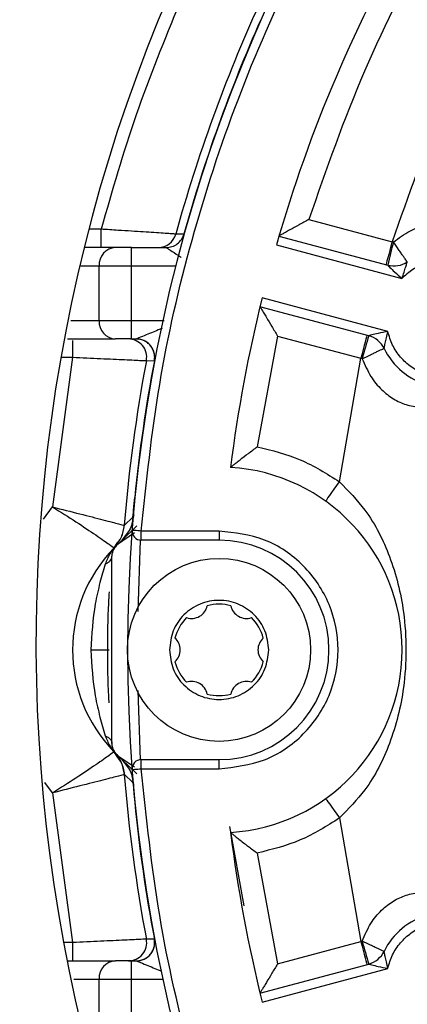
# Model space of a CAD drawing. Header units: inches. Extents: x 170 to 288, y 234 to 248.
# Tile 460 of 480: x 260.1593 to 260.1871, y 244.6705 to 244.7412. Entities that reach past the tile are written whole.
import ezdxf

# ---------------------------------------------------------------- set-up
doc = ezdxf.new("R2010")
doc.units = ezdxf.units.IN
doc.header["$LTSCALE"] = 0.25
doc.header["$MEASUREMENT"] = 0
doc.layers.add('ANNOTATIONS', color=1, linetype='Continuous')
doc.layers.add('STANDARD Z GUIDE MOTOR RH', color=7, linetype='Continuous')
doc.styles.add('ARIAL', font='arial.ttf', dxfattribs={"height": 0.09375})
doc.dimstyles.new('STANDARD$0', dxfattribs={"dimtxt": 0.09375, "dimasz": 0.09375, "dimexe": 0.03125, "dimexo": 0.046875, "dimgap": 0.09, "dimtad": 0, "dimtih": 1, "dimtoh": 1, "dimdec": 4, "dimzin": 0, "dimdsep": 46, "dimtxsty": 'ARIAL', "dimcen": 0.09, "dimadec": 0, "dimazin": 0, "dimtfac": 1, "dimtdec": 4, "dimtofl": 0, "dimtmove": 0, "dimatfit": 1, "dimfxl": 1, "dimtolj": 1, "dimtzin": 0, "dimarcsym": 0})

# ---------------------------------------------------------------- blocks, each defined once
blk = doc.blocks.new('*D45')
at = {"layer": 'ANNOTATIONS', "color": 0, "lineweight": -2, "transparency": 16777216}
for p, q in [((260.782945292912, 245.2238306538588), (261.3812151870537, 245.2238306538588)), ((261.3499651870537, 245.1300806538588), (261.3499651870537, 244.8380630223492)), ((261.3499651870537, 244.2690339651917), (261.3499651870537, 244.5610515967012)), ((259.6662786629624, 244.1752839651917), (261.3812151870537, 244.1752839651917))]:
    blk.add_line(p, q, dxfattribs=at)
at = {"layer": 'ANNOTATIONS', "color": 0, "transparency": 16777216}
for points in [[(261.3343401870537, 245.1300806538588), (261.3655901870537, 245.1300806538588), (261.3499651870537, 245.2238306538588)], [(261.3343401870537, 244.2690339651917), (261.3655901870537, 244.2690339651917), (261.3499651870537, 244.1752839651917)]]:
    blk.add_solid(points, dxfattribs=at)
at = {"layer": 'defpoints', "color": 0, "transparency": 16777216}
for p in [(260.736070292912, 245.2238306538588), (261.3499651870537, 245.2238306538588), (259.6194036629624, 244.1752839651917)]:
    blk.add_point(p, dxfattribs=at)
at = {"layer": 'ANNOTATIONS', "color": 0, "transparency": 16777216, "insert": (261.3499651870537, 244.6995573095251), "char_height": 0.09375, "attachment_point": 5, "style": 'ARIAL'}
blk.add_mtext('\\A1;HEADROOM', dxfattribs=at)

msp = doc.modelspace()

# ---------------------------------------------------------------- linework, layer by layer
at = {"layer": 'STANDARD Z GUIDE MOTOR RH'}
for p, q in [((260.1800256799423, 244.7268413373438), (260.1859928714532, 244.7252424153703)), ((260.1651429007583, 244.7261343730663), (260.1642552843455, 244.7261343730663)), ((260.1651429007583, 244.7248220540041), (260.1651429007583, 244.7261343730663)), ((260.1710692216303, 244.7257835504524), (260.1704861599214, 244.7257852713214)), ((260.1778801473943, 244.7256499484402), (260.1856789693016, 244.7235602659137)), ((260.1860945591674, 244.7252164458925), (260.1859928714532, 244.7252424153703)), ((260.1661578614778, 244.7248220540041), (260.1639749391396, 244.7248220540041)), ((260.1673276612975, 244.7182603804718), (260.1673276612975, 244.7248220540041)), ((260.1673276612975, 244.7248220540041), (260.1698048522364, 244.7248220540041)), ((260.1776964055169, 244.7250198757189), (260.1867000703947, 244.7226073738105)), ((260.1636866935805, 244.7235097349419), (260.1649881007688, 244.7235097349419)), ((260.1649881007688, 244.7235096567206), (260.1673276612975, 244.7235096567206)), ((260.1649881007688, 244.719572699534), (260.1649881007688, 244.7235096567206)), ((260.1673276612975, 244.7235096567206), (260.1704880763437, 244.7235096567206)), ((260.1856810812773, 244.718804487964), (260.1766774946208, 244.7212170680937)), ((260.1843203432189, 244.7184898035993), (260.1765215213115, 244.7205794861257)), ((260.1649881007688, 244.719572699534), (260.1629680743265, 244.719572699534)), ((260.1673276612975, 244.719572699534), (260.1649881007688, 244.719572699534)), ((260.1696533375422, 244.719572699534), (260.1673276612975, 244.719572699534)), ((260.1627301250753, 244.7182603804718), (260.1661578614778, 244.7182603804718)), ((260.1630891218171, 244.7181487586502), (260.1630891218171, 244.7169479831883)), ((260.1673276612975, 244.7182603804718), (260.1676647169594, 244.7182603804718)), ((260.1676647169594, 244.7182603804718), (260.1677868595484, 244.7182546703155)), ((260.1777839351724, 244.71847501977), (260.1763312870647, 244.7105247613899)), ((260.1777839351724, 244.71847501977), (260.1837511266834, 244.7168760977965)), ((260.1630891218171, 244.7169479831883), (260.1616451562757, 244.7062111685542)), ((260.1622578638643, 244.7169479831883), (260.1630891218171, 244.7169479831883)), ((260.1683818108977, 244.7167051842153), (260.1689539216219, 244.7167039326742)), ((260.1822215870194, 244.7080104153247), (260.1837511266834, 244.7168760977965)), ((260.183852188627, 244.7168477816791), (260.1837511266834, 244.7168760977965)), ((260.1674850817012, 244.7062466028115), (260.1675459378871, 244.7068974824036)), ((260.1610089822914, 244.7053217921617), (260.1616451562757, 244.7062111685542)), ((260.1668023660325, 244.7048935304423), (260.1674200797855, 244.7054745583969)), ((260.1674200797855, 244.7054745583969), (260.1673787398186, 244.7052223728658)), ((260.16748085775, 244.7055873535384), (260.1674200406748, 244.7054744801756)), ((260.1665969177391, 244.7037796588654), (260.1676961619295, 244.7048534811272)), ((260.1675225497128, 244.7043406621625), (260.1663177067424, 244.7035209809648)), ((260.1671557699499, 244.7045108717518), (260.1665969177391, 244.7037796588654)), ((260.1680148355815, 244.7038246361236), (260.1680148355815, 244.7044808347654)), ((260.1735917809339, 244.7044808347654), (260.1680148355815, 244.7044808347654)), ((260.1735917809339, 244.7044808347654), (260.1735917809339, 244.7038246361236)), ((260.1660596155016, 244.7032643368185), (260.1663496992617, 244.7036164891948)), ((260.1660664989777, 244.7032724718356), (260.1660675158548, 244.7032723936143)), ((260.1660675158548, 244.7032723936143), (260.1663410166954, 244.7036732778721)), ((260.1663495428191, 244.7035426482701), (260.1665969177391, 244.7037796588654)), ((260.1677844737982, 244.6987183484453), (260.1679662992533, 244.703826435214)), ((260.1735917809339, 244.7038246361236), (260.1680148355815, 244.7038246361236)), ((260.1659169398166, 244.6892486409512), (260.1659169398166, 244.702652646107)), ((260.1679662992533, 244.6880748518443), (260.1677895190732, 244.6930416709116)), ((260.1663509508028, 244.6882829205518), (260.1660596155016, 244.6886368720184)), ((260.1660664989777, 244.6886288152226), (260.1660675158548, 244.6886288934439)), ((260.1663410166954, 244.6882279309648), (260.1660675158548, 244.6886288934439)), ((260.1663177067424, 244.6883803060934), (260.1675225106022, 244.6875606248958)), ((260.1665968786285, 244.6881216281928), (260.1663495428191, 244.6883586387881)), ((260.1665968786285, 244.6881216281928), (260.1668834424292, 244.6877467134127)), ((260.1676961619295, 244.687047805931), (260.1665968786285, 244.6881216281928)), ((260.1668834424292, 244.6877467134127), (260.1671557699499, 244.6873904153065)), ((260.1680148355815, 244.6874204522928), (260.1680148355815, 244.6880766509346)), ((260.1680148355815, 244.6880766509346), (260.1735917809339, 244.6880766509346)), ((260.1735917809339, 244.6874204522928), (260.1735917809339, 244.6880766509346)), ((260.1674200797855, 244.6864267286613), (260.1668023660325, 244.6870077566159)), ((260.1680148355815, 244.6874204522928), (260.1735917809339, 244.6874204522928)), ((260.1616451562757, 244.685690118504), (260.1611098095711, 244.6864385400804)), ((260.1673782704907, 244.6866800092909), (260.1674200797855, 244.6864267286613)), ((260.1674823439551, 244.6863141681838), (260.1674200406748, 244.6864267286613)), ((260.1616451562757, 244.685690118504), (260.1630891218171, 244.6749532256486)), ((260.1674852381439, 244.685653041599), (260.1675459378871, 244.6850037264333)), ((260.1822215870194, 244.6838908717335), (260.1837511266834, 244.6750251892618)), ((260.1753923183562, 244.67758717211), (260.1743600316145, 244.6832733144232)), ((260.1763312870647, 244.681376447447), (260.1777839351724, 244.6734262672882)), ((260.1689539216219, 244.675197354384), (260.1683818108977, 244.6751961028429)), ((260.1777839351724, 244.6734262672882), (260.1837511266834, 244.6750251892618)), ((260.183852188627, 244.6750535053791), (260.1837511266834, 244.6750251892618)), ((260.1630891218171, 244.6749532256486), (260.1624441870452, 244.6749532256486)), ((260.1630891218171, 244.6749532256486), (260.1630891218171, 244.6736409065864)), ((260.1626949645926, 244.6736409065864), (260.1661578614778, 244.6736409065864)), ((260.1673276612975, 244.6736409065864), (260.1676647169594, 244.6736409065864)), ((260.1673276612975, 244.6670792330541), (260.1673276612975, 244.6736409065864)), ((260.1765215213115, 244.6713217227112), (260.1843203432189, 244.673411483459)), ((260.1766774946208, 244.6706842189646), (260.1856810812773, 244.6730967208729)), ((260.1631863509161, 244.6723285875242), (260.1649881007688, 244.6723285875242)), ((260.1649881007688, 244.6723285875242), (260.1673276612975, 244.6723285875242)), ((260.1649881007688, 244.6683915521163), (260.1649881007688, 244.6723285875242)), ((260.1673276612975, 244.6723285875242), (260.1696157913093, 244.6723285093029))]:
    msp.add_line(p, q, dxfattribs=at)
at = {"layer": 'STANDARD Z GUIDE MOTOR RH', "flags": 128}
for points in [[(260.1859928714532, 244.7252424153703), (260.1859067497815, 244.7249209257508), (260.185823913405, 244.7246117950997), (260.1857475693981, 244.724326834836), (260.1856806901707, 244.7240771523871), (260.185625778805, 244.7238722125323), (260.1855849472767, 244.723719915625), (260.1855598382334, 244.723626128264), (260.1855513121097, 244.7235945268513)], [(260.1841926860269, 244.7185239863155), (260.1841842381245, 244.7184923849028), (260.1841591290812, 244.7183985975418), (260.1841182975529, 244.7182463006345), (260.1840633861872, 244.7180413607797), (260.1839965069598, 244.7177916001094), (260.1839201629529, 244.7175067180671), (260.1838373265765, 244.7171975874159), (260.1837511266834, 244.7168760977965)], [(260.1812287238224, 244.7066230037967), (260.1812478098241, 244.7066496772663), (260.1813042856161, 244.7067286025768), (260.1813960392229, 244.706856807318), (260.1815195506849, 244.7070293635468), (260.1816699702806, 244.7072396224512), (260.1818415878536, 244.707479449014), (260.1820278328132, 244.7077397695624), (260.1822215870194, 244.7080104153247)], [(260.1680148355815, 244.7044808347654), (260.1678872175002, 244.7044906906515), (260.1677644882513, 244.7045001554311), (260.1676513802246, 244.7045088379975), (260.1675522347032, 244.7045165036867), (260.1674708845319, 244.7045227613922), (260.1674104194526, 244.7045274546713), (260.167373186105, 244.7045303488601), (260.1673606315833, 244.7045312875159)], [(260.1673606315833, 244.6873699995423), (260.167373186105, 244.6873709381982), (260.1674104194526, 244.687373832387), (260.1674708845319, 244.6873784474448), (260.1675522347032, 244.6873847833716), (260.1676513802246, 244.6873923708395), (260.1677644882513, 244.6874011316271), (260.1678872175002, 244.6874105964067), (260.1680148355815, 244.6874204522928)], [(260.1812287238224, 244.6852782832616), (260.1812478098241, 244.6852516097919), (260.1813042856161, 244.6851726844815), (260.1813960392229, 244.6850444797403), (260.1815195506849, 244.6848719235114), (260.1816699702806, 244.684661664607), (260.1818415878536, 244.6844217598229), (260.1820278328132, 244.6841615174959), (260.1822215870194, 244.6838908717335)], [(260.1837511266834, 244.6750251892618), (260.1838373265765, 244.6747036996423), (260.1839201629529, 244.6743945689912), (260.1839965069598, 244.6741096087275), (260.1840633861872, 244.6738599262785), (260.1841182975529, 244.6736549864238), (260.1841591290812, 244.6735026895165), (260.1841842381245, 244.6734089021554), (260.1841926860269, 244.6733772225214)]]:
    msp.add_lwpolyline(points, dxfattribs=at)
at = {"layer": 'STANDARD Z GUIDE MOTOR RH'}
msp.add_circle((260.1735917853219, 244.6959506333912), 0.006561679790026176, dxfattribs=at)
for centre, radius, start, end in [((260.2785786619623, 244.6959506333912), 0.1115485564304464, 109.7499227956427, 250.2500886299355), ((260.2785786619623, 244.6959506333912), 0.1049868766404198, 136.0743588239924, 163.9256411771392), ((260.2785786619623, 244.696466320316), 0.1181102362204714, 147.311031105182, 213.2854529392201), ((260.2785786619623, 244.6959506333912), 0.1121342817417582, 155.6229658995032, 164.5699614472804), ((260.2785786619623, 244.6959506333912), 0.111571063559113, 156.0893887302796, 164.4912540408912), ((260.1692212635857, 244.7261341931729), 0.001312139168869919, 270.000807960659, 344.5784729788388), ((260.2118688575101, 244.7178685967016), 0.0268012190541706, 164.0879781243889, 167.7389546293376), ((260.1662334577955, 244.7235771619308), 0.001247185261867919, 93.47503030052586, 183.1027103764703), ((260.1861205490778, 244.7252081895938), 0.001706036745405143, 254.9999999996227, 304.1966134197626), ((260.2785786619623, 244.6959506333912), 0.1049868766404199, 166.0743588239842, 172.8333566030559), ((260.166233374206, 244.7195051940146), 0.0012471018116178, 176.8970675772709, 266.5285843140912), ((260.1670921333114, 244.7169480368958), 0.001312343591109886, 349.3357970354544, 89.99130532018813), ((260.1676644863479, 244.7169480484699), 0.001312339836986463, 349.279645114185, 84.64950410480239), ((260.2098891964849, 244.7103121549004), 0.02684474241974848, 162.264240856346, 165.909144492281), ((260.1838788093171, 244.7168419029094), 0.001706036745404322, 25.80338657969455, 74.9999999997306), ((260.18984531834, 244.7197266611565), 0.004921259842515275, 205.8033865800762, 304.1966134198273), ((260.2785786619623, 244.6959506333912), 0.1121342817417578, 169.3338372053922, 175.4258572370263), ((260.2785786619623, 244.6959506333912), 0.1115710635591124, 169.2797843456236, 174.3693205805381), ((260.1735917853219, 244.6959506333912), 0.01312335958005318, 273.5833216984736, 86.41667830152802), ((260.1680148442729, 244.7044808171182), 0.0006561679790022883, 175.5882742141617, 270), ((260.1735917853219, 244.6959506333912), 0.01049868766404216, 135.9774665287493, 224.0657579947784), ((260.1735917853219, 244.6959506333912), 0.007874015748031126, 270.0000000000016, 90), ((260.1716283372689, 244.6993514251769), 0.001141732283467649, 251.6579296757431, 348.342070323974), ((260.1735917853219, 244.6959506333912), 0.003280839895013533, 75.07006214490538, 104.9299378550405), ((260.1755552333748, 244.6993514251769), 0.001141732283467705, 191.6579296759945, 288.3420703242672), ((260.1735917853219, 244.6959506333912), 0.003280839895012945, 135.0700621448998, 164.9299378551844), ((260.1735917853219, 244.6959506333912), 0.003280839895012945, 15.07006214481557, 44.92993785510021), ((260.1696648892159, 244.6959506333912), 0.001141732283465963, 311.6579296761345, 48.34207032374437), ((260.1775186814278, 244.6959506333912), 0.001141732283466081, 131.6579296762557, 228.3420703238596), ((260.1735917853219, 244.6959506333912), 0.003280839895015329, 195.0700621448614, 224.9299378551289), ((260.1735917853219, 244.6959506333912), 0.003280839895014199, 315.070062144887, 344.9299378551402), ((260.1716283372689, 244.6925498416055), 0.00114173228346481, 11.65792967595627, 108.3420703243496), ((260.1755552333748, 244.6925498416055), 0.001141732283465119, 71.65792967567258, 168.3420703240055), ((260.1735917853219, 244.6959506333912), 0.00328083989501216, 255.0700621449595, 284.9299378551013), ((260.1680148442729, 244.6874204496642), 0.0006561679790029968, 90, 184.4117257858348), ((260.2785786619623, 244.6959506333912), 0.1121342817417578, 184.5741427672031, 190.6661627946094), ((260.2785786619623, 244.6959506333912), 0.1115710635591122, 185.6306796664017, 190.7202156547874), ((260.2785786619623, 244.6959506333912), 0.1049868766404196, 187.1666433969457, 193.9256411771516), ((260.18984531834, 244.6721746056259), 0.004921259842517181, 55.80338658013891, 154.1966134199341), ((260.1670921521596, 244.6749532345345), 0.001312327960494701, 270.0078718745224, 10.66502576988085), ((260.1676645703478, 244.6749531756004), 0.001312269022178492, 270.006401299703, 10.72373926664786), ((260.2098768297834, 244.6815856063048), 0.02683188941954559, 194.0899822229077, 197.7366324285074), ((260.1838788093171, 244.675059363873), 0.00170603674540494, 284.9999999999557, 334.1966134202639), ((260.1662334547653, 244.6723960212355), 0.001247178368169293, 93.47491006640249, 183.0994380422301)]:
    msp.add_arc(centre, radius, start, end, dxfattribs=at)
for points, knots in [([(260.1680148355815, 244.7044808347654), (260.1683841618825, 244.7079987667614), (260.1691230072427, 244.7150364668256), (260.1715034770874, 244.7253964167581), (260.1747914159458, 244.7354923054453), (260.1790468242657, 244.7452255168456), (260.184207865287, 244.7545083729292), (260.1902341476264, 244.7632548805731), (260.197066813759, 244.7713870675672), (260.2046461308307, 244.77882759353), (260.2129002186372, 244.7855144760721), (260.2217607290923, 244.7913648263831), (260.2311168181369, 244.7964104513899), (260.2377055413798, 244.7989912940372), (260.2409990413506, 244.8002813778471)], [0, 0, 0, 0, 0.08332086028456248, 0.1666852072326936, 0.2500002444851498, 0.3333199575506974, 0.4166849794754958, 0.5000003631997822, 0.5833196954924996, 0.666685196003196, 0.7500001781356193, 0.8333199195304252, 0.9166817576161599, 1, 1, 1, 1]), ([(260.2025500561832, 244.765854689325), (260.2000758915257, 244.762987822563), (260.1951275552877, 244.7572540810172), (260.1889797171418, 244.7476806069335), (260.1837627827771, 244.7375696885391), (260.1812713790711, 244.7304174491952), (260.1800256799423, 244.7268413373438)], [0, 0, 0, 0, 0.2499998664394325, 0.5000004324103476, 0.7500007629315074, 1, 1, 1, 1]), ([(260.2069184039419, 244.7614863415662), (260.2046264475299, 244.7588182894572), (260.2000425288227, 244.7534821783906), (260.1943375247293, 244.7445872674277), (260.1894867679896, 244.7351991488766), (260.1871575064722, 244.728561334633), (260.1859928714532, 244.7252424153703)], [0, 0, 0, 0, 0.2500001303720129, 0.500000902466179, 0.7499995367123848, 1, 1, 1, 1]), ([(260.1707649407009, 244.7423717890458), (260.1696789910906, 244.7397171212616), (260.1675070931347, 244.7344077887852), (260.1659309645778, 244.7288921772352), (260.1651429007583, 244.7261343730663)], [0, 0, 0, 0, 0.5000002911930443, 1, 1, 1, 1]), ([(260.1800256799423, 244.7268413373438), (260.1797909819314, 244.7267120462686), (260.1793167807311, 244.7264508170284), (260.1787476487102, 244.726134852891), (260.1783532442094, 244.7259144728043), (260.1781012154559, 244.7257740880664), (260.1779180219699, 244.725670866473), (260.1778924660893, 244.7256567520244), (260.1778801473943, 244.7256499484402)], [0, 0, 0, 0, 0.2442144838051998, 0.4934289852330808, 0.6256197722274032, 0.742378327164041, 0.8758186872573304, 0.9999999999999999, 0.9999999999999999, 0.9999999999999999, 0.9999999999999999]), ([(260.1860945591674, 244.7252164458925), (260.186474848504, 244.725502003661), (260.1871859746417, 244.7260359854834), (260.1883724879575, 244.7264787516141), (260.1894871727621, 244.7266304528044), (260.1905340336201, 244.7265214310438), (260.1914863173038, 244.7261715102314), (260.1922341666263, 244.7256700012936), (260.1927114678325, 244.72518984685), (260.1927912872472, 244.7250929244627), (260.1928294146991, 244.7250466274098)], [0, 0, 0, 0, 0.1297503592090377, 0.2426280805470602, 0.346244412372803, 0.4520735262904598, 0.5714798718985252, 0.7135950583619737, 0.8631925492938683, 1, 1, 1, 1]), ([(260.1704861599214, 244.7257852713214), (260.1704045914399, 244.7257910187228), (260.1702798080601, 244.7257998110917), (260.1696136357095, 244.7258442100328), (260.1687551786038, 244.7259009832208), (260.1676200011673, 244.7259758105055), (260.1662994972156, 244.7260613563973), (260.1655527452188, 244.7261084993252), (260.1651429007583, 244.7261343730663)], [0, 0, 0, 0, 0.2372658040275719, 0.3629689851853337, 0.4929049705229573, 0.727210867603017, 0.850283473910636, 1, 1, 1, 1]), ([(260.1698048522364, 244.7248220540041), (260.1699432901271, 244.7248347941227), (260.1702277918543, 244.7248609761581), (260.1706123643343, 244.7250722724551), (260.1709187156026, 244.7253864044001), (260.1710199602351, 244.7256535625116), (260.1710692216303, 244.7257835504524)], [0, 0, 0, 0, 0.2433192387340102, 0.5000418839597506, 0.7567413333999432, 1, 1, 1, 1]), ([(260.1698055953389, 244.7248218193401), (260.1699439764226, 244.7248346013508), (260.1702283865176, 244.7248608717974), (260.1706129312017, 244.7250720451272), (260.1709192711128, 244.7253861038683), (260.1710206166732, 244.7256531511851), (260.1710699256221, 244.7257830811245)], [0, 0, 0, 0, 0.2432737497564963, 0.4999925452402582, 0.756724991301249, 1, 1, 1, 1]), ([(260.1870793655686, 244.7237971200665), (260.1870651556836, 244.7238143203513), (260.1870432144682, 244.7238408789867), (260.1869223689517, 244.7240117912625), (260.1867963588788, 244.7241922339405), (260.1866395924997, 244.7244192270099), (260.1864096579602, 244.7247536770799), (260.1862189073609, 244.7250338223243), (260.1860945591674, 244.7252164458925)], [0, 0, 0, 0, 0.2344988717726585, 0.3620852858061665, 0.4932606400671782, 0.6254919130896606, 0.7558623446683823, 1, 1, 1, 1]), ([(260.1673276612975, 244.7248220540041), (260.1672069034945, 244.7248220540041), (260.1669657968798, 244.7248220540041), (260.1666340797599, 244.7248220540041), (260.1663463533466, 244.7248220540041), (260.1662207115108, 244.7248220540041), (260.1661578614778, 244.7248220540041)], [0, 0, 0, 0, 0.250432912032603, 0.5000176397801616, 0.749892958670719, 1, 1, 1, 1]), ([(260.1698055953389, 244.7248218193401), (260.1698124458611, 244.7248174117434), (260.169826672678, 244.7248082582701), (260.1699473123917, 244.7247294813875), (260.1702707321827, 244.7245159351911), (260.1706257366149, 244.7242838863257), (260.1708659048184, 244.7241279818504), (260.17087937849, 244.7241192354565)], [0, 0, 0, 0, 0.1133253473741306, 0.2353483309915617, 0.5229472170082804, 0.9732368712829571, 1, 1, 1, 1]), ([(260.1867000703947, 244.7226073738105), (260.1869521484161, 244.72284635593), (260.1874562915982, 244.7233243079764), (260.1884035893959, 244.7237828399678), (260.1894227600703, 244.7240140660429), (260.1904701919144, 244.7239883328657), (260.1914808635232, 244.7237122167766), (260.192390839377, 244.7231983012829), (260.193166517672, 244.7224870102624), (260.1935122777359, 244.7218844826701), (260.1936851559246, 244.7215832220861)], [0, 0, 0, 0, 0.1250024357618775, 0.2499984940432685, 0.3750050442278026, 0.5000042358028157, 0.6249987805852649, 0.7500005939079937, 0.8750016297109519, 1, 1, 1, 1]), ([(260.1867000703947, 244.7226073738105), (260.1867495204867, 244.7227587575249), (260.1868417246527, 244.7230410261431), (260.1869494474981, 244.7233735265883), (260.1870149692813, 244.7235840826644), (260.1870507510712, 244.7237012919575), (260.1870747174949, 244.7237813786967), (260.1870778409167, 244.7237919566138), (260.1870793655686, 244.7237971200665)], [0, 0, 0, 0, 0.3084719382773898, 0.5751738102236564, 0.6935515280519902, 0.802545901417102, 0.9036157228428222, 0.9999999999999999, 0.9999999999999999, 0.9999999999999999, 0.9999999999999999]), ([(260.1856789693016, 244.7235602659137), (260.1856810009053, 244.7235581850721), (260.1856851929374, 244.7235538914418), (260.185731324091, 244.7235059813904), (260.1858772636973, 244.7233556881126), (260.1862123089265, 244.7230284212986), (260.1865192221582, 244.7227634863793), (260.1867000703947, 244.7226073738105)], [0, 0, 0, 0, 0.05970471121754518, 0.1231953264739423, 0.2722919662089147, 0.5711989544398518, 1, 1, 1, 1]), ([(260.1765215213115, 244.7205794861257), (260.1765287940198, 244.7205674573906), (260.1765438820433, 244.7205425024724), (260.1766509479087, 244.7203616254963), (260.176798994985, 244.7201137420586), (260.1770302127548, 244.7197260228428), (260.1773652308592, 244.71916763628), (260.1776453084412, 244.7187043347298), (260.1777839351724, 244.71847501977)], [0, 0, 0, 0, 0.1241807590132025, 0.2576264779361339, 0.3743018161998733, 0.5065561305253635, 0.7557658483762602, 1, 1, 1, 1]), ([(260.1695029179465, 244.7190149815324), (260.1694558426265, 244.7189958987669), (260.1690659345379, 244.7188378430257), (260.1684888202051, 244.7186011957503), (260.1679275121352, 244.7183680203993), (260.1677304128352, 244.7182867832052), (260.1676767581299, 244.7182650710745), (260.1676692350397, 244.7182620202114), (260.1676655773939, 244.7182605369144)], [0, 0, 0, 0, 0.06294371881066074, 0.5213403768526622, 0.8044945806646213, 0.9096229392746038, 0.9560596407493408, 1, 1, 1, 1]), ([(260.1856810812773, 244.718804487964), (260.1854464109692, 244.7187597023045), (260.1850481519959, 244.7186836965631), (260.1845944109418, 244.7185678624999), (260.1843927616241, 244.7185107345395), (260.1843289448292, 244.7184922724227), (260.1843231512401, 244.718490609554), (260.1843203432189, 244.7184898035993)], [0, 0, 0, 0, 0.4287882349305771, 0.7276965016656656, 0.8768096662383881, 0.9402924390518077, 1, 1, 1, 1]), ([(260.1854147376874, 244.7175845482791), (260.1854159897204, 244.7175897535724), (260.1854185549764, 244.717600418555), (260.1854378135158, 244.7176818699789), (260.1854654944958, 244.7178011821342), (260.1855139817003, 244.7180163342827), (260.1855870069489, 244.7183581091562), (260.1856482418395, 244.7186486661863), (260.1856810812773, 244.718804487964)], [0, 0, 0, 0, 0.09637937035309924, 0.1974690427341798, 0.3064443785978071, 0.4248332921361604, 0.69154592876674, 1, 1, 1, 1]), ([(260.1922424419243, 244.7161989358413), (260.1919421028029, 244.7160244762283), (260.1913414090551, 244.7156755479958), (260.1903140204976, 244.7154473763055), (260.1892689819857, 244.7154572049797), (260.1882556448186, 244.7157234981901), (260.18733572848, 244.7162249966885), (260.18656866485, 244.7169347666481), (260.1859775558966, 244.7178055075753), (260.1857799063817, 244.7184714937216), (260.1856810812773, 244.718804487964)], [0, 0, 0, 0, 0.1249957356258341, 0.2499979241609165, 0.3749998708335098, 0.4999982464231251, 0.6250005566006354, 0.7499994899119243, 0.8749993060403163, 1, 1, 1, 1]), ([(260.1673276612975, 244.7182603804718), (260.1672070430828, 244.7182603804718), (260.1669659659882, 244.7182603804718), (260.1666342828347, 244.7182603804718), (260.1663463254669, 244.7182603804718), (260.1662207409, 244.7182603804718), (260.1661578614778, 244.7182603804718)], [0, 0, 0, 0, 0.2501642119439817, 0.4999979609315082, 0.7496520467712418, 1, 1, 1, 1]), ([(260.1689548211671, 244.7167043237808), (260.1689660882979, 244.716791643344), (260.1689894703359, 244.716972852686), (260.1689516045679, 244.7172550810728), (260.1688518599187, 244.7175358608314), (260.1686849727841, 244.717792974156), (260.1684633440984, 244.7180046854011), (260.1682060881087, 244.71815503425), (260.1679358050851, 244.7182445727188), (260.1677534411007, 244.7182553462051), (260.1676655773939, 244.7182605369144)], [0, 0, 0, 0, 0.114389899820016, 0.2373868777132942, 0.3669552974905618, 0.5000211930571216, 0.6330850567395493, 0.762643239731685, 0.8856405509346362, 1, 1, 1, 1]), ([(260.183852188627, 244.7168477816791), (260.1840511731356, 244.7169437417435), (260.1843564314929, 244.7170909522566), (260.1847227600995, 244.7172656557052), (260.1849720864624, 244.7173838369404), (260.1851714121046, 244.7174771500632), (260.1853615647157, 244.717564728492), (260.1853938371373, 244.7175767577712), (260.1854147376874, 244.7175845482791)], [0, 0, 0, 0, 0.244111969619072, 0.3744875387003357, 0.5067348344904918, 0.6379113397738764, 0.7655009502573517, 1, 1, 1, 1]), ([(260.1630891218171, 244.7169479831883), (260.1637770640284, 244.716917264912), (260.1651494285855, 244.7168559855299), (260.1666331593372, 244.7167872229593), (260.16751932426, 244.7167461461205), (260.1681796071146, 244.7167152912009), (260.1683021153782, 244.7167091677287), (260.1683818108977, 244.7167051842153)], [0, 0, 0, 0, 0.251974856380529, 0.5026604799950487, 0.6354789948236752, 0.7628674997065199, 1, 1, 1, 1]), ([(260.183852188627, 244.7168477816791), (260.1840387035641, 244.7164103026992), (260.1843874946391, 244.7155921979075), (260.1851948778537, 244.7146145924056), (260.1860840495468, 244.7139250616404), (260.1870456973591, 244.7134980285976), (260.1880439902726, 244.7133245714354), (260.1889424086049, 244.7133852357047), (260.1895958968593, 244.7135623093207), (260.1897134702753, 244.7136063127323), (260.1897696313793, 244.7136273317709)], [0, 0, 0, 0, 0.1297459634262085, 0.2426306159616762, 0.3466765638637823, 0.452087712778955, 0.5714889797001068, 0.7135993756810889, 0.8631954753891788, 1, 1, 1, 1]), ([(260.1744119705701, 244.7090483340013), (260.1744224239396, 244.7090573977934), (260.1744442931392, 244.7090763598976), (260.1746023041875, 244.7092045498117), (260.1748214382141, 244.7093833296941), (260.1751682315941, 244.7096570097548), (260.1756789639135, 244.7100513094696), (260.1761148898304, 244.7103677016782), (260.1763312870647, 244.7105247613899)], [0, 0, 0, 0, 0.1221743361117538, 0.2555974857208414, 0.3698493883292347, 0.5038268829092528, 0.7536955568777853, 1, 1, 1, 1]), ([(260.1763312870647, 244.7105247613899), (260.1773816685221, 244.7102666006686), (260.1794824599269, 244.7097502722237), (260.1813085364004, 244.7085903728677), (260.1822215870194, 244.7080104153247)], [0, 0, 0, 0, 0.4999932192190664, 1, 1, 1, 1]), ([(260.1822215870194, 244.7080104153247), (260.1828605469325, 244.7073542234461), (260.1844152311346, 244.7057576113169), (260.1859720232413, 244.702575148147), (260.1868260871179, 244.699212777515), (260.1870490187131, 244.6959505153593), (260.1868261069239, 244.6926882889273), (260.185972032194, 244.6893259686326), (260.1844151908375, 244.6861436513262), (260.1828605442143, 244.6845470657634), (260.1822215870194, 244.6838908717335)], [0, 0, 0, 0, 0.09987767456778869, 0.2430171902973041, 0.4004015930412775, 0.5000022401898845, 0.5996085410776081, 0.7569876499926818, 0.9001223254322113, 1, 1, 1, 1]), ([(260.1616451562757, 244.7062111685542), (260.1622248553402, 244.7058495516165), (260.1633843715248, 244.7051262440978), (260.164830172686, 244.7041533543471), (260.1658453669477, 244.7034345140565), (260.1659927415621, 244.7033265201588), (260.1660664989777, 244.7032724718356)], [0, 0, 0, 0, 0.2496297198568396, 0.4993102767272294, 0.7494169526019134, 1, 1, 1, 1]), ([(260.1616451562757, 244.7062111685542), (260.1623165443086, 244.7060414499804), (260.1636561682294, 244.7057028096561), (260.1653493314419, 244.7052690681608), (260.1665411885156, 244.7049609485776), (260.1667150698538, 244.704915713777), (260.1668015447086, 244.7048932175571)], [0, 0, 0, 0, 0.2527649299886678, 0.5043431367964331, 0.7534993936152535, 1, 1, 1, 1]), ([(260.1674200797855, 244.7054745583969), (260.1674378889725, 244.7057017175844), (260.1674575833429, 244.7059529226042), (260.1674826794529, 244.7062209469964), (260.1674850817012, 244.7062466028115)], [0, 0, 0, 0, 0.9042780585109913, 1, 1, 1, 1]), ([(260.1674884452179, 244.7062462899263), (260.1674803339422, 244.7061613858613), (260.1674567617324, 244.7059146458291), (260.1674633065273, 244.7057143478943), (260.1674675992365, 244.7055829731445)], [0, 0, 0, 0, 0.3441033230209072, 1, 1, 1, 1]), ([(260.1660664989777, 244.7032724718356), (260.1662597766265, 244.7035105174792), (260.1666463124, 244.70398658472), (260.1667498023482, 244.7045910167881), (260.1668015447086, 244.7048932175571)], [0, 0, 0, 0, 0.5000252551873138, 1, 1, 1, 1]), ([(260.1663410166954, 244.7036732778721), (260.166426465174, 244.7037852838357), (260.1666965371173, 244.7041392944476), (260.1667593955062, 244.7045872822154), (260.1668023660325, 244.7048935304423)], [0, 0, 0, 0, 0.3163915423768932, 1, 1, 1, 1]), ([(260.1673787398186, 244.7052223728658), (260.16736870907, 244.7051523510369), (260.16732831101, 244.7048703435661), (260.1672298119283, 244.7046651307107), (260.1671557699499, 244.7045108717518)], [0, 0, 0, 0, 0.2482977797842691, 0.9999999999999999, 0.9999999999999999, 0.9999999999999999, 0.9999999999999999]), ([(260.1735917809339, 244.6874204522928), (260.1747082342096, 244.6875486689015), (260.1769411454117, 244.6878051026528), (260.1797805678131, 244.689777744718), (260.1816777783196, 244.69259736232), (260.182344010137, 244.6959506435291), (260.1816777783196, 244.6993039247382), (260.1797805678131, 244.7021235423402), (260.1769411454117, 244.7040961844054), (260.1747082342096, 244.7043526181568), (260.1735917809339, 244.7044808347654)], [0, 0, 0, 0, 0.1250005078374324, 0.2500015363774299, 0.3750009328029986, 0.5, 0.6249990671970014, 0.74999846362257, 0.8749994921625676, 1, 1, 1, 1]), ([(260.1663177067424, 244.7035209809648), (260.1662461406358, 244.7034481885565), (260.166041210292, 244.7032397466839), (260.1657016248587, 244.7027891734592), (260.1655316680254, 244.7023578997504), (260.165432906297, 244.7021072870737)], [0, 0, 0, 0, 0.1835343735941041, 0.5255527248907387, 1, 1, 1, 1]), ([(260.1659169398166, 244.702652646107), (260.1659261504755, 244.7027338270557), (260.1659445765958, 244.7028962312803), (260.1660293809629, 244.7031273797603), (260.166150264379, 244.7033419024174), (260.1662618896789, 244.7034612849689), (260.1663177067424, 244.7035209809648)], [0, 0, 0, 0, 0.249940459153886, 0.500011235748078, 0.7499858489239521, 1, 1, 1, 1]), ([(260.165432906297, 244.7021072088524), (260.16550104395, 244.7021407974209), (260.1656388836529, 244.70220874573), (260.1657884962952, 244.7023427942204), (260.1658903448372, 244.7024920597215), (260.1659081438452, 244.7025995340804), (260.1659169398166, 244.702652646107)], [0, 0, 0, 0, 0.2471089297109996, 0.4998913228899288, 0.7528546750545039, 1, 1, 1, 1]), ([(260.165432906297, 244.7021072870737), (260.1653048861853, 244.7016683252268), (260.1650364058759, 244.7007477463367), (260.1645579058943, 244.6986844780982), (260.1644671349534, 244.6970569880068), (260.1644054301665, 244.6959506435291)], [0, 0, 0, 0, 0.2259187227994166, 0.4737906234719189, 1, 1, 1, 1]), ([(260.1656273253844, 244.6959105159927), (260.165624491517, 244.6970367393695), (260.1656209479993, 244.6984449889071), (260.1657219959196, 244.6998470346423), (260.1657422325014, 244.7001278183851)], [0, 0, 0, 0, 0.7997328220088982, 1, 1, 1, 1]), ([(260.1771482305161, 244.6959506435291), (260.1770947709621, 244.6964161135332), (260.1769878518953, 244.6973470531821), (260.1761654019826, 244.6985308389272), (260.1749898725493, 244.6993218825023), (260.1735917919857, 244.6995996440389), (260.1721937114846, 244.6993218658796), (260.1710181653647, 244.6985308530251), (260.1701957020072, 244.6973470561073), (260.1700888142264, 244.6964161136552), (260.1700353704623, 244.6959506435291)], [0, 0, 0, 0, 0.1249993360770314, 0.249998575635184, 0.3749978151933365, 0.5000006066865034, 0.6249999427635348, 0.7500021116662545, 0.875001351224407, 1, 1, 1, 1]), ([(260.1644054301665, 244.6959506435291), (260.1645705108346, 244.6959506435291), (260.1648244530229, 244.6959506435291), (260.1651300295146, 244.6959506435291), (260.1653402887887, 244.6959506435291), (260.165509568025, 244.6959506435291), (260.1656733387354, 244.6959506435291), (260.1657002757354, 244.6959506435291), (260.1657177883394, 244.6959506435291)], [0, 0, 0, 0, 0.2394349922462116, 0.3683208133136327, 0.499988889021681, 0.6316625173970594, 0.7605320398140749, 1, 1, 1, 1]), ([(260.1644054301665, 244.6959506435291), (260.1644671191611, 244.694844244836), (260.1645578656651, 244.6932166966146), (260.1650364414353, 244.6911534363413), (260.1653049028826, 244.6902329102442), (260.165432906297, 244.6897939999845)], [0, 0, 0, 0, 0.5262333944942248, 0.7741063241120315, 1, 1, 1, 1]), ([(260.1657151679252, 244.6921634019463), (260.1657045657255, 244.692314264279), (260.1656151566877, 244.6935864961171), (260.1656210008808, 244.6948644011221), (260.1656261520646, 244.6959907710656)], [0, 0, 0, 0, 0.1185808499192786, 0.9999999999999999, 0.9999999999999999, 0.9999999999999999, 0.9999999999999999]), ([(260.1700353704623, 244.6959506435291), (260.1700888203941, 244.6954851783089), (260.1701957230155, 244.6945542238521), (260.1710181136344, 244.6933703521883), (260.1721937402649, 244.69257943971), (260.1735917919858, 244.6923016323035), (260.1749898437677, 244.692579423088), (260.1761654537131, 244.693370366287), (260.1769878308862, 244.6945542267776), (260.1770947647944, 244.6954851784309), (260.1771482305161, 244.6959506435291)], [0, 0, 0, 0, 0.1249981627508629, 0.2500027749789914, 0.3750005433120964, 0.4999993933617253, 0.6250016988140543, 0.7499965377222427, 0.8750011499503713, 1, 1, 1, 1]), ([(260.165432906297, 244.6897939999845), (260.1654972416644, 244.6897625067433), (260.1656299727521, 244.6896975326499), (260.165780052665, 244.6895678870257), (260.1658880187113, 244.6894166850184), (260.165907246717, 244.6893049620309), (260.1659169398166, 244.6892486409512)], [0, 0, 0, 0, 0.232642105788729, 0.4799667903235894, 0.7378441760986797, 0.9999999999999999, 0.9999999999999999, 0.9999999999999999, 0.9999999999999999]), ([(260.165432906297, 244.6897939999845), (260.1655316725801, 244.6895433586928), (260.1657016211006, 244.6891120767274), (260.1660411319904, 244.6886614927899), (260.1662461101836, 244.6884530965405), (260.1663177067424, 244.6883803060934)], [0, 0, 0, 0, 0.4744781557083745, 0.8164411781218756, 1, 1, 1, 1]), ([(260.1663177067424, 244.6883803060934), (260.1662618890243, 244.6884400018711), (260.1661502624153, 244.688559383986), (260.1660294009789, 244.688773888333), (260.1659445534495, 244.689005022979), (260.1659261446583, 244.6891674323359), (260.1659169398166, 244.6892486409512)], [0, 0, 0, 0, 0.2500132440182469, 0.4999869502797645, 0.7499813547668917, 1, 1, 1, 1]), ([(260.1660664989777, 244.6886288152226), (260.1659927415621, 244.6885747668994), (260.1658453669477, 244.6884667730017), (260.164830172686, 244.6877479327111), (260.1633843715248, 244.6867750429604), (260.1622248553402, 244.6860517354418), (260.1616451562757, 244.685690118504)], [0, 0, 0, 0, 0.2505830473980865, 0.5006897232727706, 0.7503702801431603, 1, 1, 1, 1]), ([(260.1660664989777, 244.6886288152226), (260.1662597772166, 244.6883907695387), (260.1666463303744, 244.68791468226), (260.1667498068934, 244.687310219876), (260.1668015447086, 244.6870079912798)], [0, 0, 0, 0, 0.5000042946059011, 1, 1, 1, 1]), ([(260.1668023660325, 244.6870077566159), (260.1667594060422, 244.6873140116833), (260.1666965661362, 244.6877619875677), (260.1664264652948, 244.6881159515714), (260.1663410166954, 244.6882279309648)], [0, 0, 0, 0, 0.6836418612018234, 1, 1, 1, 1]), ([(260.1668015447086, 244.6870079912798), (260.1667151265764, 244.6869855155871), (260.166541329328, 244.6869403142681), (260.1653493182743, 244.6866322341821), (260.1636560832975, 244.686198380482), (260.1623163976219, 244.6858597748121), (260.1616451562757, 244.685690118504)], [0, 0, 0, 0, 0.2464555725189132, 0.4956517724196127, 0.7472993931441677, 1, 1, 1, 1]), ([(260.1671557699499, 244.6873904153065), (260.1672291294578, 244.6872378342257), (260.1673274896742, 244.6870332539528), (260.1673679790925, 244.6867515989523), (260.1673782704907, 244.6866800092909)], [0, 0, 0, 0, 0.7458249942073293, 1, 1, 1, 1]), ([(260.2409990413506, 244.5916199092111), (260.2377054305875, 244.5929100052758), (260.231116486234, 244.5954908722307), (260.2217604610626, 244.6005366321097), (260.2128998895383, 244.6063870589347), (260.2046458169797, 244.613073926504), (260.1970665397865, 244.6205144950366), (260.1902339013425, 244.6286467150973), (260.1842076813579, 244.6373932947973), (260.179046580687, 244.6466761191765), (260.1747912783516, 244.656409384), (260.1715034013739, 244.6665051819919), (260.1691229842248, 244.6768651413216), (260.168384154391, 244.6839026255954), (260.1680148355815, 244.6874204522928)], [0, 0, 0, 0, 0.083320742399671, 0.1666850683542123, 0.2499998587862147, 0.3333196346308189, 0.4166846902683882, 0.4999996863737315, 0.5833200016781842, 0.666685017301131, 0.7499997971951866, 0.8333198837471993, 0.9166816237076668, 1, 1, 1, 1]), ([(260.1674200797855, 244.6864267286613), (260.1674378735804, 244.6862000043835), (260.1674576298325, 244.6859482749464), (260.1674827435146, 244.6856797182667), (260.1674852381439, 244.685653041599)], [0, 0, 0, 0, 0.9006665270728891, 1, 1, 1, 1]), ([(260.1674675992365, 244.6863182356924), (260.1674633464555, 244.686186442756), (260.1674568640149, 244.6859855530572), (260.1674804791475, 244.6857384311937), (260.1674886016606, 244.6856534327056)], [0, 0, 0, 0, 0.6560462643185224, 1, 1, 1, 1]), ([(260.1822215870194, 244.6838908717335), (260.1813085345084, 244.6833109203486), (260.1794824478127, 244.6821510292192), (260.177381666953, 244.6816346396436), (260.1763312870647, 244.681376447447)], [0, 0, 0, 0, 0.5000050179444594, 1, 1, 1, 1]), ([(260.1744119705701, 244.682852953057), (260.1744227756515, 244.6828444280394), (260.1744454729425, 244.6828265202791), (260.1746008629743, 244.6826967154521), (260.1748213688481, 244.6825199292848), (260.1750901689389, 244.682305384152), (260.1753240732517, 244.6821239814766), (260.1755271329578, 244.6819696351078), (260.1758225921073, 244.6817449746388), (260.1761144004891, 244.6815335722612), (260.1763312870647, 244.681376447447)], [0, 0, 0, 0, 0.1215965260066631, 0.2554272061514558, 0.3681498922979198, 0.5034817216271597, 0.6430004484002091, 0.6688302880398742, 0.7538581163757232, 1, 1, 1, 1]), ([(260.183852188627, 244.6750535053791), (260.1840387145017, 244.6754909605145), (260.1843875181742, 244.6763090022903), (260.1851937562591, 244.6772856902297), (260.1860832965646, 244.6779744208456), (260.1870444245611, 244.6784034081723), (260.1880440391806, 244.6785765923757), (260.1889423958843, 244.6785161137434), (260.1895958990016, 244.6783388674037), (260.1897134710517, 244.6782948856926), (260.1897696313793, 244.678273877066)], [0, 0, 0, 0, 0.1297479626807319, 0.242628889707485, 0.3462509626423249, 0.4520786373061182, 0.5714817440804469, 0.7135943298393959, 0.863193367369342, 1, 1, 1, 1]), ([(260.1856810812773, 244.6730967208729), (260.1857799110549, 244.6734297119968), (260.1859775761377, 244.6740957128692), (260.1865686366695, 244.6749665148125), (260.1873357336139, 244.6756762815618), (260.1882556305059, 244.6761778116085), (260.1892689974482, 244.6764439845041), (260.1903140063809, 244.6764538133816), (260.1913414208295, 244.6762257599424), (260.1919421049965, 244.6758768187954), (260.1922424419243, 244.6757023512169)], [0, 0, 0, 0, 0.1250002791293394, 0.2500075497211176, 0.3750060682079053, 0.5000079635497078, 0.6250035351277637, 0.7500050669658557, 0.8750046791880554, 1, 1, 1, 1]), ([(260.1683818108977, 244.6751961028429), (260.168302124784, 244.6751920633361), (260.1681796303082, 244.6751858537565), (260.1675192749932, 244.6751551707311), (260.1666331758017, 244.6751140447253), (260.1651494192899, 244.6750453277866), (260.1637770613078, 244.6749839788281), (260.1630891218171, 244.6749532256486)], [0, 0, 0, 0, 0.2371327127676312, 0.3645233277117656, 0.4973388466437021, 0.7480245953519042, 1, 1, 1, 1]), ([(260.1676655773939, 244.6736407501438), (260.167753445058, 244.6736458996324), (260.167935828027, 244.673656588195), (260.1682060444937, 244.6737463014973), (260.1684633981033, 244.6738964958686), (260.1686849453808, 244.6741083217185), (260.1688518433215, 244.674365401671), (260.1689516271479, 244.6746461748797), (260.1689894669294, 244.6749284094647), (260.1689660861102, 244.6751096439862), (260.1689548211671, 244.6751969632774)], [0, 0, 0, 0, 0.1143543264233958, 0.2373601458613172, 0.3668991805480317, 0.4999845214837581, 0.6330484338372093, 0.7625829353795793, 0.8856118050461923, 1, 1, 1, 1]), ([(260.1854147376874, 244.6743167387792), (260.1853938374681, 244.6743245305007), (260.1853615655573, 244.6743365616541), (260.1851714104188, 244.6744241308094), (260.1849720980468, 244.6745174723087), (260.1847227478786, 244.6746355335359), (260.1843564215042, 244.6748102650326), (260.1840511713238, 244.674957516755), (260.183852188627, 244.6750535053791)], [0, 0, 0, 0, 0.2344984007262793, 0.3620876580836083, 0.4932638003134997, 0.6255010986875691, 0.755876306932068, 1, 1, 1, 1]), ([(260.1856810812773, 244.6730967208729), (260.1856482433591, 244.6732525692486), (260.1855870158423, 244.6735431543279), (260.1855139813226, 244.6738849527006), (260.1854654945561, 244.674100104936), (260.1854378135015, 244.6742194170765), (260.1854185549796, 244.6743008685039), (260.1854159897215, 244.674311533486), (260.1854147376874, 244.6743167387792)], [0, 0, 0, 0, 0.308488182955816, 0.5751876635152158, 0.6935707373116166, 0.802540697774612, 0.9036253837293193, 0.9999999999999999, 0.9999999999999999, 0.9999999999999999, 0.9999999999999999]), ([(260.1673276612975, 244.6736409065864), (260.1672069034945, 244.6736409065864), (260.1669657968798, 244.6736409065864), (260.1666340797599, 244.6736409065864), (260.1663463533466, 244.6736409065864), (260.1662207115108, 244.6736409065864), (260.1661578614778, 244.6736409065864)], [0, 0, 0, 0, 0.250432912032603, 0.5000176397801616, 0.749892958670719, 1, 1, 1, 1]), ([(260.1676655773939, 244.6736407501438), (260.1676692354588, 244.6736392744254), (260.1676767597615, 244.6736362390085), (260.1677304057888, 244.6736143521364), (260.1679275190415, 244.6735334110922), (260.1684889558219, 244.6733000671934), (260.1690505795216, 244.6730692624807), (260.169424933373, 244.6729179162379), (260.169456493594, 244.6729051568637)], [0, 0, 0, 0, 0.04487053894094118, 0.09229456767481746, 0.1996411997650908, 0.4887895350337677, 0.9569019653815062, 1, 1, 1, 1]), ([(260.1777839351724, 244.6734262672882), (260.1776453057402, 244.6731969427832), (260.1773652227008, 244.6727336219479), (260.177030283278, 244.6721754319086), (260.1767989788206, 244.6717874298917), (260.1766509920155, 244.6715397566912), (260.1765438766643, 244.6713587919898), (260.176528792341, 244.6713337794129), (260.1765215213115, 244.6713217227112)], [0, 0, 0, 0, 0.244230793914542, 0.4934370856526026, 0.6256080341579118, 0.7423736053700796, 0.8758174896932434, 1, 1, 1, 1]), ([(260.1843203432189, 244.673411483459), (260.184323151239, 244.6734106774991), (260.1843289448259, 244.6734090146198), (260.1843927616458, 244.6733905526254), (260.184594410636, 244.6733334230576), (260.1850481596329, 244.673217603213), (260.1854464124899, 244.6731415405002), (260.1856810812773, 244.6730967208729)], [0, 0, 0, 0, 0.05970700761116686, 0.1231891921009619, 0.2723009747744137, 0.5712064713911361, 1, 1, 1, 1])]:
    msp.add_open_spline(points, degree=3, knots=knots, dxfattribs=at)

# ---------------------------------------------------------------- dimensions: what is measured, and where the dimension line sits
at = {"layer": 'ANNOTATIONS'}
dim = msp.add_linear_dim(base=(261.3499651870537, 245.2238306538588), p1=(259.6194036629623, 244.1752839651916), p2=(260.7360702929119, 245.2238306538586), angle=90, text='HEADROOM', dimstyle='STANDARD$0', dxfattribs=at)
dim.commit()
dim.dimension.update_dxf_attribs({"geometry": '*D45', "text_midpoint": (261.3499651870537, 244.6995573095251)})

doc.saveas('drawing.dxf')
